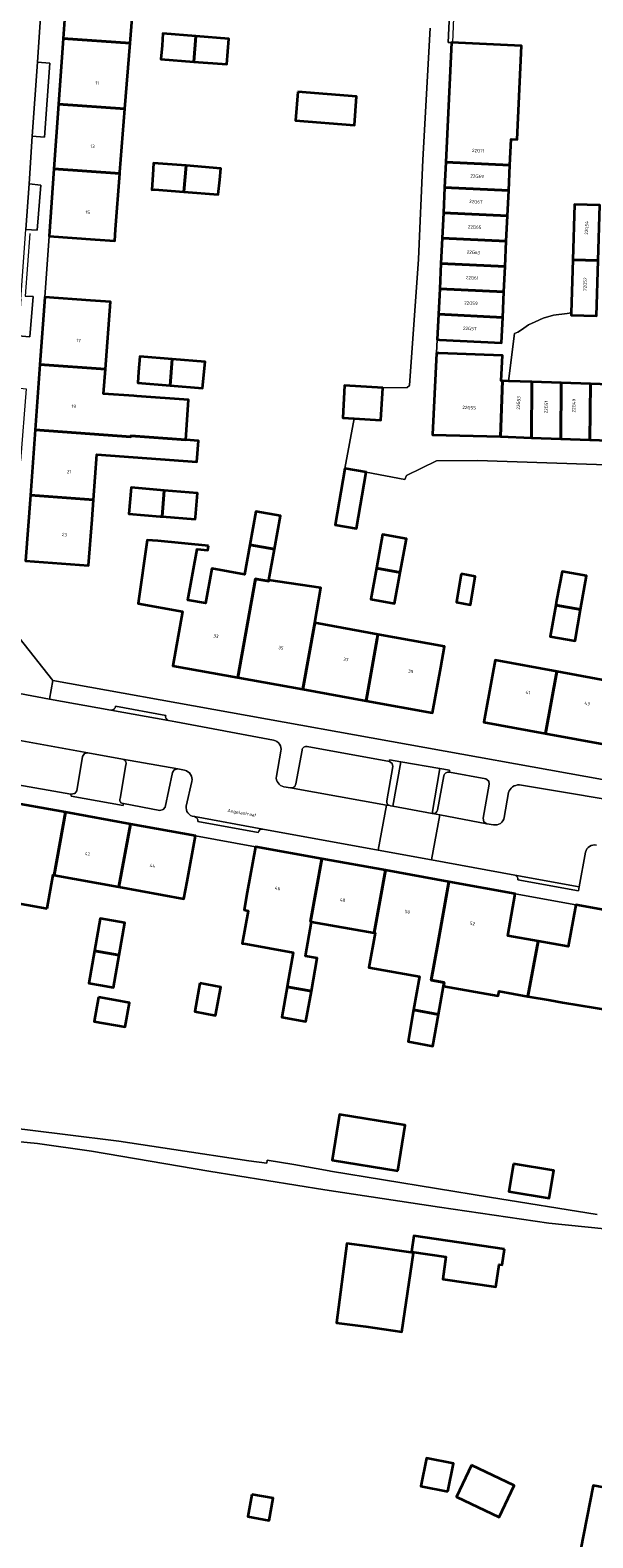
# Model space of a CAD drawing. Header units: metres. Extents: x 197700 to 204338, y 317132 to 325229.
# Tile 632 of 656: x 203170 to 203231, y 318373 to 318536. Entities that reach past the tile are written whole.
import ezdxf
from ezdxf.enums import TextEntityAlignment as Align

# ---------------------------------------------------------------- set-up
doc = ezdxf.new("R2010")
doc.units = ezdxf.units.M
for name, color, linetype, lineweight in [('B-WE-GR-BEPLANTING_CULTUUR_BODEMBEDEKKER-GV', 90, 'Continuous', 18), ('B-WE-GR-BEPLANTING_CULTUUR_HEESTERS-GV', 90, 'Continuous', 18), ('B-WE-IE-TERREINAFSCHEIDING_KUNSTMATIG_HEKWERK-G', 20, 'IE-TERREINAFSCHEIDING-KUNSTMATIG', 18), ('B-WE-OG-BEBOUWING-GV', 7, 'Continuous', 35), ('B-WE-OG-BEBOUWING-T18', 10, 'Continuous', 18), ('B-WE-OG-TERREIN_ERF-GV', 7, 'Continuous', 18), ('B-WE-OG-TOPOGRAFIE-T18', 10, 'Continuous', 18), ('B-WE-VH-VERHARDING_BETONSTRAATSTEEN-GV', 252, 'Continuous', 18), ('B-WE-VH-VERHARDING_GESLOTEN-GV', 252, 'Continuous', 18), ('B-WE-VH-VERHARDING_OPEN-GV', 252, 'Continuous', 18), ('B-WE-VH-VERHARDING_STRAATBAKSTEEN-GV', 252, 'Continuous', 18), ('B-WE-VH-VERHARDING_TEGEL-GV', 252, 'Continuous', 18)]:
    doc.layers.add(name, color=color, linetype=linetype, lineweight=lineweight)
doc.styles.add('NLCS-ISO-M200-T18', font='NLCS-ISO.ttf', dxfattribs={"height": 0.36})
doc.linetypes.add('IE-TERREINAFSCHEIDING-KUNSTMATIG', pattern='A,4,[82,NLCS.SHX,S=0.75,R=90,X=0,Y=0],4,-2', length=10)

msp = doc.modelspace()

# ---------------------------------------------------------------- linework, layer by layer
at = {"layer": 'B-WE-GR-BEPLANTING_CULTUUR_BODEMBEDEKKER-GV'}
for points in [[(203180.373, 318457.391), (203176.618, 318458.061), (203176.286, 318457.999), (203176.052, 318457.671), (203175.434, 318453.977), (203175.208, 318453.673), (203174.789, 318453.594), (203174.817, 318453.393), (203180.464, 318452.371), (203180.5, 318452.576)], [(203180.133, 318453.15), (203180.765, 318456.784)]]:
    msp.add_lwpolyline(points, dxfattribs=at)
for points in [[(203180.765, 318456.784, 0.427655), (203180.373, 318457.391)], [(203180.5, 318452.576, -0.5697409), (203180.133, 318453.15)]]:
    msp.add_lwpolyline(points, format="xyb", dxfattribs=at)
at = {"layer": 'B-WE-GR-BEPLANTING_CULTUUR_HEESTERS-GV'}
for points in [[(203170.616, 318524.842), (203171.926, 318524.75), (203172.509, 318532.752), (203171.172, 318532.838)], [(203170.256, 318519.675), (203169.913, 318514.739), (203171.134, 318514.648), (203171.535, 318519.531)], [(203213.937, 318451.51), (203213.95, 318451.507), (203213.95, 318451.508), (203214.774, 318456.369), (203210.539, 318457.114), (203209.685, 318452.299)]]:
    msp.add_lwpolyline(points, close=True, dxfattribs=at)
msp.add_lwpolyline([(203169.357, 318507.185), (203169.064, 318503.215), (203170.331, 318503.124), (203170.703, 318507.486), (203169.857, 318507.518)], dxfattribs=at)
at = {"layer": 'B-WE-IE-TERREINAFSCHEIDING_KUNSTMATIG_HEKWERK-G'}
msp.add_lwpolyline([(203216.649, 318547.435), (203216.158, 318534.988)], dxfattribs=at)
at = {"layer": 'B-WE-OG-BEBOUWING-GV'}
for points in [[(203173.965, 318535.421), (203181.211, 318534.9), (203181.677, 318540.789), (203181.774, 318542.01), (203179.472, 318542.175), (203174.475, 318542.534)], [(203188.13, 318532.902), (203188.346, 318535.677), (203184.774, 318535.956), (203184.672, 318534.651), (203184.557, 318533.181)], [(203181.211, 318534.9), (203173.965, 318535.421), (203173.455, 318528.308), (203180.648, 318527.792)], [(203188.346, 318535.677), (203188.13, 318532.902), (203191.702, 318532.623), (203191.919, 318535.398)], [(203222.373, 318521.708), (203222.507, 318524.507), (203223.153, 318524.476), (203223.64, 318534.629), (203216.04, 318534.993), (203215.419, 318522.041)], [(203199.385, 318529.641), (203199.142, 318526.544), (203205.512, 318526.045), (203205.755, 318529.143)], [(203180.105, 318520.934), (203180.648, 318527.792), (203173.455, 318528.308), (203172.954, 318521.316), (203180.095, 318520.804)], [(203172.954, 318521.316), (203172.431, 318514.025), (203177.418, 318513.667), (203179.539, 318513.515), (203179.638, 318514.73), (203180.095, 318520.804)], [(203183.658, 318520.652), (203183.548, 318519.044), (203183.843, 318519.075), (203187.051, 318518.82), (203187.284, 318521.658), (203183.76, 318521.937)], [(203187.284, 318521.658), (203187.051, 318518.82), (203190.761, 318518.526), (203190.952, 318520.126), (203191.05, 318521.359)], [(203222.373, 318521.708), (203215.419, 318522.041), (203215.287, 318519.295), (203222.241, 318518.961)], [(203222.241, 318518.961), (203215.287, 318519.295), (203215.156, 318516.548), (203222.11, 318516.214)], [(203222.11, 318516.214), (203215.156, 318516.548), (203215.024, 318513.801), (203221.978, 318513.467)], [(203229.188, 318511.457), (203231.935, 318511.373), (203232.118, 318517.369), (203229.371, 318517.453)], [(203221.978, 318513.467), (203215.024, 318513.801), (203214.892, 318511.054), (203221.846, 318510.721)], [(203231.935, 318511.373), (203229.188, 318511.457), (203229.012, 318505.7), (203229.005, 318505.461), (203231.752, 318505.377)], [(203214.892, 318511.054), (203214.76, 318508.307), (203221.714, 318507.974), (203221.846, 318510.721)], [(203221.714, 318507.974), (203214.76, 318508.307), (203214.629, 318505.56), (203221.583, 318505.227)], [(203176.936, 318507.046), (203171.956, 318507.408), (203171.429, 318500.128), (203178.541, 318499.619), (203179.084, 318506.891)], [(203221.583, 318505.227), (203214.629, 318505.56), (203214.497, 318502.814), (203214.746, 318502.802), (203221.451, 318502.48)], [(203171.429, 318500.128), (203170.916, 318493.045), (203181.278, 318492.293), (203181.287, 318492.411), (203187.241, 318491.973), (203187.556, 318496.29), (203181.932, 318496.699), (203181.605, 318496.723), (203178.343, 318496.963), (203178.541, 318499.619)], [(203185.57, 318497.857), (203185.779, 318500.689), (203182.27, 318500.976), (203182.135, 318499.325), (203182.038, 318498.146)], [(203185.779, 318500.689), (203185.57, 318497.857), (203189.053, 318497.571), (203189.359, 318500.395)], [(203214.679, 318501.344), (203214.407, 318501.354), (203213.975, 318492.543), (203213.973, 318492.495), (203221.338, 318492.313), (203221.554, 318498.357), (203221.437, 318498.356), (203221.567, 318501.091)], [(203224.706, 318492.192), (203224.757, 318498.242), (203222.221, 318498.333), (203221.554, 318498.357), (203221.338, 318492.313)], [(203224.757, 318498.242), (203224.706, 318492.192), (203227.875, 318492.079), (203227.926, 318498.129)], [(203208.596, 318497.612), (203204.449, 318497.851), (203204.246, 318494.333), (203205.48, 318494.262), (203208.393, 318494.094)], [(203231.044, 318491.966), (203231.096, 318498.015), (203227.926, 318498.129), (203227.875, 318492.079)], [(203234.213, 318491.852), (203234.265, 318497.902), (203231.096, 318498.015), (203231.044, 318491.966)], [(203170.916, 318493.045), (203170.402, 318485.962), (203177.251, 318485.465), (203177.622, 318490.367), (203188.454, 318489.57), (203188.623, 318491.871), (203187.241, 318491.973), (203181.287, 318492.411), (203181.278, 318492.293)], [(203204.471, 318488.864), (203203.415, 318482.77), (203205.742, 318482.367), (203206.798, 318488.461)], [(203184.914, 318486.482), (203181.329, 318486.787), (203181.089, 318483.966), (203184.459, 318483.679), (203184.674, 318483.661)], [(203170.402, 318485.962), (203169.888, 318478.879), (203176.714, 318478.363), (203177.091, 318483.348), (203177.251, 318485.465)], [(203184.914, 318486.482), (203184.674, 318483.661), (203188.261, 318483.361), (203188.281, 318483.6), (203188.5, 318486.176)], [(203196.848, 318480.113), (203197.501, 318483.73), (203194.832, 318484.212), (203194.182, 318480.612)], [(203189.692, 318480.496), (203184.232, 318481.017), (203183.066, 318481.116), (203182.074, 318474.24), (203186.903, 318473.368), (203185.846, 318467.498), (203192.88, 318466.225), (203194.813, 318476.912), (203194.947, 318476.887), (203196.23, 318476.679), (203196.247, 318476.783), (203196.848, 318480.113), (203194.182, 318480.612), (203193.599, 318477.381), (203190.055, 318478.021), (203189.379, 318474.275), (203187.481, 318474.618), (203188.477, 318480.133), (203189.625, 318480.035)], [(203210.48, 318477.604), (203211.149, 318481.235), (203208.576, 318481.708), (203207.908, 318478.085)], [(203207.908, 318478.085), (203207.289, 318474.723), (203209.862, 318474.249), (203210.48, 318477.604)], [(203217.097, 318477.447), (203216.566, 318474.379), (203218.084, 318474.115), (203218.616, 318477.184)], [(203227.426, 318474.581), (203227.339, 318474.08), (203230.015, 318473.589), (203230.654, 318477.257), (203228.03, 318477.714)], [(203192.88, 318466.225), (203199.915, 318464.952), (203201.217, 318472.142), (203201.887, 318475.935), (203196.247, 318476.783), (203196.23, 318476.679), (203194.947, 318476.887), (203194.813, 318476.912)], [(203227.339, 318474.08), (203226.746, 318470.678), (203229.426, 318470.211), (203230.015, 318473.589)], [(203208.061, 318470.905), (203201.217, 318472.142), (203199.915, 318464.952), (203206.787, 318463.708), (203207.998, 318470.457)], [(203237.694, 318469.38), (203237.935, 318469.336), (203238.365, 318471.663), (203235.051, 318472.276), (203233.835, 318465.701), (203227.467, 318466.874), (203226.239, 318460.186), (203232.948, 318458.955), (203233.489, 318461.906), (203236.249, 318461.404)], [(203208.061, 318470.905), (203207.998, 318470.457), (203206.787, 318463.708), (203213.987, 318462.405), (203214.878, 318467.325), (203215.29, 318469.598)], [(203220.456, 318466.33), (203219.554, 318461.412), (203226.239, 318460.186), (203227.467, 318466.874), (203220.782, 318468.106)], [(203172.215, 318441.22), (203172.883, 318444.864), (203172.965, 318444.849), (203174.203, 318451.636), (203167.318, 318452.889), (203166.081, 318446.106), (203165.439, 318442.535), (203166.84, 318442.277), (203167.805, 318442.029)], [(203180.007, 318443.564), (203181.242, 318450.355), (203174.203, 318451.636), (203172.965, 318444.849)], [(203187.387, 318444.154), (203188.282, 318449.074), (203181.242, 318450.355), (203180.007, 318443.564), (203187.046, 318442.28)], [(203193.905, 318442.985), (203193.561, 318441.078), (203193.994, 318440.987), (203193.366, 318437.446), (203193.734, 318437.381), (203198.888, 318436.467), (203198.272, 318432.994), (203198.227, 318432.739), (203200.851, 318432.268), (203201.486, 318435.848), (203200.224, 318436.072), (203200.883, 318439.789), (203200.762, 318439.81), (203201.987, 318446.606), (203194.793, 318447.905)], [(203207.649, 318438.589), (203208.87, 318445.364), (203201.987, 318446.606), (203200.762, 318439.81), (203200.883, 318439.789)], [(203215.758, 318444.12), (203208.87, 318445.364), (203207.649, 318438.589), (203207.758, 318438.57), (203207.096, 318434.837), (203212.579, 318433.864), (203211.936, 318430.236), (203214.616, 318429.753), (203215.16, 318432.818), (203215.229, 318433.208), (203213.839, 318433.457), (203214.547, 318437.394)], [(203225.411, 318437.684), (203222.129, 318438.263), (203222.952, 318442.821), (203215.758, 318444.12), (203214.547, 318437.394), (203213.839, 318433.457), (203215.229, 318433.208), (203215.16, 318432.818), (203221.098, 318431.765), (203221.186, 318432.261), (203224.309, 318431.707)], [(203236.69, 318440.334), (203229.497, 318441.633), (203228.679, 318437.108), (203225.411, 318437.684), (203224.309, 318431.707), (203226.713, 318431.281), (203228.048, 318431.044), (203233.37, 318430.17), (203234.836, 318429.927), (203235.469, 318433.558)], [(203177.338, 318436.64), (203180.032, 318436.166), (203180.646, 318439.656), (203177.952, 318440.13)], [(203178.01, 318432.924), (203179.418, 318432.676), (203180.032, 318436.166), (203177.338, 318436.64), (203176.724, 318433.15)], [(203188.778, 318433.124), (203188.215, 318430.062), (203190.48, 318429.645), (203191.043, 318432.708)], [(203177.779, 318431.616), (203177.314, 318428.996), (203180.665, 318428.402), (203181.13, 318431.023), (203179.604, 318431.293)], [(203200.851, 318432.268), (203198.227, 318432.739), (203197.642, 318429.443), (203200.267, 318428.977)], [(203211.936, 318430.236), (203211.328, 318426.809), (203212.515, 318426.598), (203214.01, 318426.333), (203214.616, 318429.753)], [(203210.208, 318412.818), (203211.02, 318417.752), (203211.018, 318417.752), (203203.918, 318418.921), (203203.916, 318418.921), (203203.104, 318413.987)], [(203222.754, 318413.585), (203222.258, 318410.58), (203226.629, 318409.858), (203227.125, 318412.863)], [(203221.764, 318404.345), (203211.957, 318405.766), (203211.708, 318404.046), (203215.435, 318403.506), (203215.087, 318401.105), (203220.849, 318400.27), (203221.196, 318402.671), (203221.515, 318402.625)], [(203206.911, 318404.67), (203204.696, 318404.962), (203203.56, 318396.375), (203206.741, 318395.975), (203210.673, 318395.4), (203211.921, 318403.937)], [(203215.631, 318378.097), (203216.243, 318381.136), (203213.339, 318381.721), (203212.727, 318378.681)], [(203218.189, 318380.953), (203216.57, 318377.513), (203221.215, 318375.328), (203222.834, 318378.767)], [(203194.398, 318377.791), (203193.962, 318375.378), (203196.288, 318374.958), (203196.724, 318377.37)], [(203263.658, 318360.766), (203263.825, 318360.947), (203265.733, 318362.978), (203270.323, 318367.805), (203264.635, 318373.309), (203257.119, 318374.252), (203251.402, 318374.992), (203248.804, 318375.487), (203231.391, 318378.744), (203230.03, 318371.741), (203244.561, 318368.917), (203255.856, 318366.722), (203256.661, 318370.862), (203259.072, 318370.53), (203259.877, 318368.597), (203260.576, 318368.055), (203258.843, 318365.82), (203258.334, 318366.291), (203257.806, 318366.383)]]:
    msp.add_lwpolyline(points, close=True, dxfattribs=at)
at = {"layer": 'B-WE-OG-TERREIN_ERF-GV'}
for points in [[(203216.244, 318547.393), (203215.667, 318534.993), (203216.04, 318534.993), (203223.64, 318534.629), (203223.153, 318524.476), (203222.507, 318524.507), (203222.373, 318521.708), (203222.241, 318518.961), (203222.11, 318516.214), (203221.978, 318513.467), (203221.846, 318510.721), (203221.714, 318507.974), (203221.583, 318505.227), (203221.451, 318502.48), (203214.746, 318502.802), (203214.497, 318502.814), (203214.407, 318501.354), (203214.679, 318501.344), (203221.567, 318501.091), (203221.437, 318498.356), (203221.554, 318498.357), (203222.221, 318498.333), (203222.88, 318503.464), (203223.218, 318503.636), (203223.605, 318503.861), (203224.375, 318504.409), (203225.105, 318504.744), (203225.982, 318505.125), (203227.108, 318505.459), (203228.589, 318505.639), (203229.012, 318505.7), (203229.188, 318511.457), (203229.371, 318517.453), (203232.118, 318517.369)], [(203181.677, 318540.789), (203181.211, 318534.9), (203180.648, 318527.792), (203180.105, 318520.934), (203180.095, 318520.804), (203179.638, 318514.73), (203179.539, 318513.515), (203177.418, 318513.667), (203172.431, 318514.025), (203171.956, 318507.408), (203176.936, 318507.046), (203179.084, 318506.891), (203178.541, 318499.619), (203178.343, 318496.963), (203181.605, 318496.723), (203181.932, 318496.699), (203187.556, 318496.29), (203187.241, 318491.973), (203188.623, 318491.871), (203188.454, 318489.57), (203177.622, 318490.367), (203177.251, 318485.465), (203177.091, 318483.348), (203176.714, 318478.363), (203169.888, 318478.879)], [(203234.973, 318489.181), (203218.863, 318489.727), (203214.427, 318489.695), (203211.158, 318488.095), (203210.989, 318487.683), (203206.798, 318488.461), (203205.742, 318482.367), (203203.415, 318482.77), (203204.471, 318488.864), (203205.48, 318494.262), (203204.246, 318494.333), (203204.449, 318497.851), (203208.596, 318497.612), (203211.223, 318497.614), (203211.503, 318497.858), (203212.451, 318511.516), (203212.926, 318522.288), (203213.733, 318536.53)], [(203169.197, 318470.538), (203172.85, 318465.901), (203269.103, 318448.569)], [(203232.948, 318458.955), (203226.239, 318460.186), (203219.554, 318461.412), (203220.456, 318466.33), (203220.782, 318468.106), (203227.467, 318466.874), (203233.835, 318465.701)], [(203233.37, 318430.17), (203228.048, 318431.044), (203226.713, 318431.281), (203224.309, 318431.707), (203221.186, 318432.261), (203221.098, 318431.765), (203215.16, 318432.818), (203214.616, 318429.753), (203214.01, 318426.333), (203212.515, 318426.598), (203211.328, 318426.809), (203211.936, 318430.236), (203212.579, 318433.864), (203207.096, 318434.837), (203207.758, 318438.57), (203207.649, 318438.589), (203200.883, 318439.789), (203200.224, 318436.072), (203201.486, 318435.848), (203200.851, 318432.268), (203200.267, 318428.977), (203197.642, 318429.443), (203198.227, 318432.739), (203198.272, 318432.994), (203198.888, 318436.467), (203193.734, 318437.381), (203193.366, 318437.446), (203193.994, 318440.987), (203193.561, 318441.078), (203193.905, 318442.985), (203194.793, 318447.905), (203188.282, 318449.074), (203187.387, 318444.154), (203187.046, 318442.28), (203180.007, 318443.564), (203172.965, 318444.849), (203172.883, 318444.864), (203172.215, 318441.22), (203167.805, 318442.029)], [(203168.02, 318417.52), (203174.166, 318416.746), (203179.974, 318416.021), (203185.954, 318415.131), (203194.062, 318413.908), (203196.012, 318413.665), (203196.061, 318413.965), (203198.942, 318413.509), (203202.773, 318412.817), (203202.91, 318412.794), (203220.159, 318409.955), (203231.813, 318408.09)], [(203232.599, 318406.55), (203226.567, 318407.145), (203214.751, 318408.888), (203202.327, 318410.754), (203189.742, 318412.798), (203177.016, 318414.962), (203171.176, 318415.767), (203167.054, 318416.16)], [(203230.03, 318371.741), (203231.391, 318378.744)]]:
    msp.add_lwpolyline(points, dxfattribs=at)
for points in [[(203188.346, 318535.677), (203191.919, 318535.398), (203191.702, 318532.623), (203188.13, 318532.902), (203184.557, 318533.181), (203184.672, 318534.651), (203184.774, 318535.956)], [(203199.385, 318529.641), (203205.755, 318529.143), (203205.512, 318526.045), (203199.142, 318526.544)], [(203187.051, 318518.82), (203183.843, 318519.075), (203183.548, 318519.044), (203183.658, 318520.652), (203183.76, 318521.937), (203187.284, 318521.658), (203191.05, 318521.359), (203190.952, 318520.126), (203190.761, 318518.526)], [(203189.359, 318500.395), (203189.053, 318497.571), (203185.57, 318497.857), (203182.038, 318498.146), (203182.135, 318499.325), (203182.27, 318500.976), (203185.779, 318500.689)], [(203184.459, 318483.679), (203181.089, 318483.966), (203181.329, 318486.787), (203184.914, 318486.482), (203188.5, 318486.176), (203188.281, 318483.6), (203188.261, 318483.361), (203184.674, 318483.661)], [(203194.182, 318480.612), (203194.832, 318484.212), (203197.501, 318483.73), (203196.848, 318480.113), (203196.247, 318476.783), (203201.887, 318475.935), (203201.217, 318472.142), (203208.061, 318470.905), (203215.29, 318469.598), (203214.878, 318467.325), (203213.987, 318462.405), (203206.787, 318463.708), (203199.915, 318464.952), (203192.88, 318466.225), (203185.846, 318467.498), (203186.903, 318473.368), (203182.074, 318474.24), (203183.066, 318481.116), (203184.232, 318481.017), (203189.692, 318480.496), (203189.625, 318480.035), (203188.477, 318480.133), (203187.481, 318474.618), (203189.379, 318474.275), (203190.055, 318478.021), (203193.599, 318477.381)], [(203207.908, 318478.085), (203208.576, 318481.708), (203211.149, 318481.235), (203210.48, 318477.604), (203209.862, 318474.249), (203207.289, 318474.723)], [(203217.097, 318477.447), (203218.616, 318477.184), (203218.084, 318474.115), (203216.566, 318474.379)], [(203227.339, 318474.08), (203227.426, 318474.581), (203228.03, 318477.714), (203230.654, 318477.257), (203230.015, 318473.589), (203229.426, 318470.211), (203226.746, 318470.678)], [(203179.418, 318432.676), (203178.01, 318432.924), (203176.724, 318433.15), (203177.338, 318436.64), (203177.952, 318440.13), (203180.646, 318439.656), (203180.032, 318436.166)], [(203188.778, 318433.124), (203191.043, 318432.708), (203190.48, 318429.645), (203188.215, 318430.062)], [(203179.604, 318431.293), (203181.13, 318431.023), (203180.665, 318428.402), (203177.314, 318428.996), (203177.779, 318431.616)], [(203211.018, 318417.752), (203211.02, 318417.752), (203210.208, 318412.818), (203203.104, 318413.987), (203203.916, 318418.921), (203203.918, 318418.921)], [(203222.754, 318413.585), (203227.125, 318412.863), (203226.629, 318409.858), (203222.258, 318410.58)], [(203221.764, 318404.345), (203221.515, 318402.625), (203221.196, 318402.671), (203220.849, 318400.27), (203215.087, 318401.105), (203215.435, 318403.506), (203211.708, 318404.046), (203211.957, 318405.766)], [(203206.741, 318395.975), (203203.56, 318396.375), (203204.696, 318404.962), (203206.911, 318404.67), (203211.921, 318403.937), (203210.673, 318395.4)], [(203215.631, 318378.097), (203212.727, 318378.681), (203213.339, 318381.721), (203216.243, 318381.136)], [(203218.189, 318380.953), (203222.834, 318378.767), (203221.215, 318375.328), (203216.57, 318377.513)], [(203194.398, 318377.791), (203196.724, 318377.37), (203196.288, 318374.958), (203193.962, 318375.378)]]:
    msp.add_lwpolyline(points, close=True, dxfattribs=at)
at = {"layer": 'B-WE-VH-VERHARDING_BETONSTRAATSTEEN-GV'}
for points in [[(203179.634, 318463.146, -0.4191865), (203179.113, 318462.699)], [(203185.37, 318461.566, -0.375553), (203185.073, 318462.126)], [(203180.373, 318457.391, -0.427655), (203180.765, 318456.784)], [(203200.396, 318458.77, 0.4334899), (203199.845, 318458.366)], [(203215.821, 318455.974, 0.4463426), (203215.209, 318455.591)], [(203199.163, 318454.71, -0.4259588), (203198.594, 318454.28)], [(203180.133, 318453.15, 0.5697409), (203180.5, 318452.576)], [(203209.341, 318452.362, -0.4027509), (203209.035, 318452.893)], [(203188.205, 318451.167, -0.3485694), (203188.567, 318450.643)], [(203214.538, 318451.88, -0.3941228), (203213.991, 318451.499)], [(203195.073, 318449.458, -0.3235275), (203195.592, 318449.821)], [(203222.906, 318444.848, -0.3861783), (203223.225, 318444.333)]]:
    msp.add_lwpolyline(points, format="xyb", dxfattribs=at)
for points in [[(203179.113, 318462.699), (203185.37, 318461.566)], [(203185.073, 318462.126), (203179.634, 318463.146)], [(203168.7, 318459.018), (203168.032, 318455.31), (203168.147, 318454.923), (203168.424, 318454.718), (203174.789, 318453.594)], [(203174.789, 318453.594), (203175.208, 318453.673), (203175.434, 318453.977), (203176.052, 318457.671), (203176.286, 318457.999), (203176.618, 318458.061), (203168.296, 318459.603)], [(203180.5, 318452.576), (203184.436, 318451.843), (203184.811, 318451.946), (203185.002, 318452.178), (203185.787, 318455.933), (203185.995, 318456.235), (203186.392, 318456.342), (203180.373, 318457.391)], [(203199.845, 318458.366), (203199.163, 318454.71)], [(203209.035, 318452.893), (203209.669, 318456.583), (203209.624, 318456.912), (203209.317, 318457.145), (203200.396, 318458.77)], [(203180.765, 318456.784), (203180.133, 318453.15)], [(203213.991, 318451.499), (203214.784, 318451.35), (203219.85, 318450.388), (203219.557, 318450.622), (203219.474, 318451.005), (203220.134, 318454.678), (203220.072, 318455.014), (203219.741, 318455.252), (203215.821, 318455.974)], [(203198.594, 318454.28), (203208.977, 318452.427), (203209.341, 318452.362)], [(203215.209, 318455.591), (203214.538, 318451.88)], [(203195.592, 318449.821), (203188.205, 318451.167)], [(203188.567, 318450.643), (203195.073, 318449.458)], [(203229.88, 318443.578), (203222.906, 318444.848)], [(203223.225, 318444.333), (203229.799, 318443.135), (203229.88, 318443.578)]]:
    msp.add_lwpolyline(points, dxfattribs=at)
msp.add_lwpolyline([(203209.43, 318452.346), (203209.341, 318452.362), (203208.977, 318452.427), (203208.105, 318447.543), (203213.862, 318446.495), (203214.784, 318451.35), (203213.991, 318451.499), (203213.95, 318451.507), (203213.937, 318451.51), (203209.685, 318452.299)], close=True, dxfattribs=at)
at = {"layer": 'B-WE-VH-VERHARDING_GESLOTEN-GV'}
for points in [[(203234.213, 318491.852), (203231.044, 318491.966), (203227.875, 318492.079), (203224.706, 318492.192), (203221.338, 318492.313), (203213.973, 318492.495), (203213.975, 318492.543), (203214.407, 318501.354), (203214.497, 318502.814), (203214.629, 318505.56), (203214.76, 318508.307), (203214.892, 318511.054), (203215.024, 318513.801), (203215.156, 318516.548), (203215.287, 318519.295), (203215.419, 318522.041), (203216.04, 318534.993), (203215.667, 318534.993), (203216.244, 318547.393)], [(203213.733, 318536.53), (203212.926, 318522.288), (203212.451, 318511.516), (203211.503, 318497.858), (203211.223, 318497.614), (203208.596, 318497.612), (203208.393, 318494.094), (203205.48, 318494.262), (203204.471, 318488.864), (203206.798, 318488.461), (203210.989, 318487.683), (203211.158, 318488.095), (203214.427, 318489.695), (203218.863, 318489.727), (203234.973, 318489.181)], [(203231.752, 318505.377), (203229.005, 318505.461), (203229.012, 318505.7), (203228.589, 318505.639), (203227.108, 318505.459), (203225.982, 318505.125), (203225.105, 318504.744), (203224.375, 318504.409), (203223.605, 318503.861), (203223.218, 318503.636), (203222.88, 318503.464), (203222.221, 318498.333), (203224.757, 318498.242), (203227.926, 318498.129), (203231.096, 318498.015), (203234.265, 318497.902)], [(203231.813, 318408.09), (203220.159, 318409.955), (203202.91, 318412.794), (203202.773, 318412.817), (203198.942, 318413.509), (203196.061, 318413.965), (203196.012, 318413.665), (203194.062, 318413.908), (203185.954, 318415.131), (203179.974, 318416.021), (203174.166, 318416.746), (203168.02, 318417.52)], [(203167.054, 318416.16), (203171.176, 318415.767), (203177.016, 318414.962), (203189.742, 318412.798), (203202.327, 318410.754), (203214.751, 318408.888), (203226.567, 318407.145), (203232.599, 318406.55)]]:
    msp.add_lwpolyline(points, dxfattribs=at)
at = {"layer": 'B-WE-VH-VERHARDING_OPEN-GV'}
for points in [[(203196.763, 318459.438), (203186.183, 318461.419), (203185.37, 318461.566), (203179.113, 318462.699), (203172.49, 318463.898), (203169.222, 318464.49), (203168.295, 318459.603), (203168.296, 318459.603), (203176.618, 318458.061)], [(203176.618, 318458.061), (203180.373, 318457.391), (203186.392, 318456.342), (203187.116, 318456.184)], [(203197.062, 318455.543), (203197.551, 318458.263)], [(203209.341, 318452.362), (203209.43, 318452.346), (203209.685, 318452.299), (203210.539, 318457.114), (203209.33, 318457.327), (203209.317, 318457.145), (203209.624, 318456.912), (203209.669, 318456.583), (203209.035, 318452.893)], [(203215.821, 318455.974), (203215.812, 318456.186), (203214.774, 318456.369), (203213.95, 318451.508), (203213.95, 318451.507), (203213.991, 318451.499)], [(203187.895, 318454.977), (203187.291, 318452.31)], [(203188.142, 318451.178), (203188.205, 318451.167), (203195.592, 318449.821), (203208.105, 318447.543), (203208.977, 318452.427), (203198.594, 318454.28), (203197.875, 318454.408)], [(203214.538, 318451.88), (203215.209, 318455.591)]]:
    msp.add_lwpolyline(points, dxfattribs=at)
for points in [[(203197.551, 318458.263, 0.4179618), (203196.763, 318459.438)], [(203187.116, 318456.184, -0.4172885), (203187.895, 318454.977)], [(203215.209, 318455.591, -0.4463426), (203215.821, 318455.974)], [(203197.875, 318454.408, -0.3973355), (203197.062, 318455.543)], [(203209.035, 318452.893, 0.4027509), (203209.341, 318452.362)], [(203187.291, 318452.31, 0.4205624), (203188.142, 318451.178)], [(203213.991, 318451.499, 0.3941228), (203214.538, 318451.88)]]:
    msp.add_lwpolyline(points, format="xyb", dxfattribs=at)
msp.add_lwpolyline([(203222.129, 318438.263), (203225.411, 318437.684), (203228.679, 318437.108), (203229.497, 318441.633), (203222.952, 318442.821)], close=True, dxfattribs=at)
at = {"layer": 'B-WE-VH-VERHARDING_STRAATBAKSTEEN-GV'}
for points in [[(203165.766, 318476.346), (203167.076, 318476.21), (203167.33, 318479.66), (203167.647, 318483.971), (203168.073, 318489.754), (203168.654, 318497.639), (203169.064, 318503.215), (203169.357, 318507.185), (203169.913, 318514.739), (203170.256, 318519.675), (203170.616, 318524.842), (203171.172, 318532.838), (203171.549, 318538.261), (203171.817, 318542.124), (203171.832, 318542.325), (203172.393, 318549.825), (203172.424, 318550.245)], [(203169.888, 318478.879), (203170.402, 318485.962), (203170.916, 318493.045), (203171.429, 318500.128), (203171.956, 318507.408), (203172.431, 318514.025), (203172.954, 318521.316), (203173.455, 318528.308), (203173.965, 318535.421), (203174.475, 318542.534)], [(203171.832, 318542.325), (203171.817, 318542.124), (203173.119, 318542.005), (203172.94, 318538.15), (203171.549, 318538.261), (203171.172, 318532.838), (203172.509, 318532.752), (203171.926, 318524.75), (203170.616, 318524.842), (203170.256, 318519.675), (203171.535, 318519.531), (203171.134, 318514.648), (203169.913, 318514.739)], [(203170.353, 318514.312), (203169.857, 318507.518), (203170.703, 318507.486), (203170.331, 318503.124), (203169.064, 318503.215), (203168.654, 318497.639), (203169.963, 318497.503), (203169.344, 318489.683), (203168.073, 318489.754), (203167.647, 318483.971), (203168.93, 318483.872), (203168.626, 318479.563), (203167.33, 318479.66)], [(203268.387, 318447.032), (203251.304, 318449.951), (203223.393, 318454.604)], [(203222.214, 318453.766), (203221.751, 318451.081)], [(203220.597, 318450.291), (203219.85, 318450.388), (203214.784, 318451.35), (203213.862, 318446.495), (203222.906, 318444.848), (203229.88, 318443.578), (203230.554, 318447.318)]]:
    msp.add_lwpolyline(points, dxfattribs=at)
for points in [[(203223.393, 318454.604, 0.3471138), (203222.214, 318453.766)], [(203221.751, 318451.081, -0.4220402), (203220.597, 318450.291)], [(203230.554, 318447.318, -0.407761), (203231.742, 318448.094)]]:
    msp.add_lwpolyline(points, format="xyb", dxfattribs=at)
at = {"layer": 'B-WE-VH-VERHARDING_TEGEL-GV'}
for points in [[(203168.715, 318464.58), (203169.222, 318464.49), (203172.49, 318463.898), (203172.85, 318465.901), (203169.197, 318470.538)], [(203326.725, 318425.214), (203324.221, 318427.596), (203322.306, 318429.294), (203321.366, 318430.141), (203305.92, 318444.116), (203303.957, 318445.323), (203279.066, 318447.948), (203271.384, 318448.895), (203269.248, 318449.159), (203269.155, 318449.17), (203269.103, 318448.569), (203172.85, 318465.901), (203172.49, 318463.898), (203179.113, 318462.699)], [(203179.634, 318463.146), (203185.073, 318462.126)], [(203185.37, 318461.566), (203186.183, 318461.419), (203196.763, 318459.438)], [(203168.296, 318459.603), (203168.295, 318459.603), (203167.706, 318459.676), (203167.046, 318456.029), (203166.505, 318453.037), (203167.318, 318452.889), (203174.203, 318451.636), (203181.242, 318450.355), (203188.282, 318449.074), (203194.793, 318447.905), (203201.987, 318446.606), (203208.87, 318445.364), (203215.758, 318444.12), (203222.952, 318442.821), (203229.497, 318441.633), (203236.69, 318440.334), (203243.579, 318439.09), (203250.457, 318437.848), (203257.651, 318436.549), (203264.219, 318435.33), (203271.399, 318434.014), (203278.294, 318432.75), (203285.2, 318431.484), (203292.39, 318430.166)], [(203187.116, 318456.184), (203186.392, 318456.342), (203185.995, 318456.235), (203185.787, 318455.933), (203185.002, 318452.178), (203184.811, 318451.946), (203184.436, 318451.843), (203180.5, 318452.576), (203180.464, 318452.371), (203174.817, 318453.393), (203174.789, 318453.594), (203168.424, 318454.718), (203168.147, 318454.923), (203168.032, 318455.31), (203168.7, 318459.018)], [(203197.551, 318458.263), (203197.062, 318455.543)], [(203199.163, 318454.71), (203199.845, 318458.366)], [(203200.396, 318458.77), (203209.317, 318457.145), (203209.33, 318457.327), (203210.539, 318457.114), (203214.774, 318456.369), (203215.812, 318456.186), (203215.821, 318455.974), (203219.741, 318455.252), (203220.072, 318455.014), (203220.134, 318454.678), (203219.474, 318451.005), (203219.557, 318450.622), (203219.85, 318450.388), (203220.597, 318450.291)], [(203187.291, 318452.31), (203187.895, 318454.977)], [(203197.875, 318454.408), (203198.594, 318454.28)], [(203223.393, 318454.604), (203251.304, 318449.951), (203268.387, 318447.032)], [(203221.751, 318451.081), (203222.214, 318453.766)], [(203188.205, 318451.167), (203188.142, 318451.178)], [(203195.073, 318449.458), (203188.567, 318450.643)], [(203222.906, 318444.848), (203213.862, 318446.495), (203208.105, 318447.543), (203195.592, 318449.821)], [(203230.554, 318447.318), (203229.88, 318443.578), (203229.799, 318443.135), (203223.225, 318444.333)]]:
    msp.add_lwpolyline(points, dxfattribs=at)
for points in [[(203179.113, 318462.699, 0.4191865), (203179.634, 318463.146)], [(203185.073, 318462.126, 0.375553), (203185.37, 318461.566)], [(203196.763, 318459.438, -0.4179618), (203197.551, 318458.263)], [(203199.845, 318458.366, -0.4334899), (203200.396, 318458.77)], [(203187.895, 318454.977, 0.4172885), (203187.116, 318456.184)], [(203197.062, 318455.543, 0.3973355), (203197.875, 318454.408)], [(203198.594, 318454.28, 0.4259588), (203199.163, 318454.71)], [(203222.214, 318453.766, -0.3471138), (203223.393, 318454.604)], [(203188.142, 318451.178, -0.4205624), (203187.291, 318452.31)], [(203188.567, 318450.643, 0.3485694), (203188.205, 318451.167)], [(203220.597, 318450.291, 0.4220402), (203221.751, 318451.081)], [(203195.592, 318449.821, 0.3235275), (203195.073, 318449.458)], [(203231.742, 318448.094, 0.407761), (203230.554, 318447.318)], [(203223.225, 318444.333, 0.3861783), (203222.906, 318444.848)]]:
    msp.add_lwpolyline(points, format="xyb", dxfattribs=at)

# ---------------------------------------------------------------- texts
at = {"layer": 'B-WE-OG-BEBOUWING-T18', "style": 'NLCS-ISO-M200-T18'}
for s, rotation, p in [('11', 355.9, (203177.629, 318530.596)), ('13', 355.9, (203177.139, 318523.749)), ('22G71', 357.3, (203218.944, 318523.275)), ('22G69', 357.2, (203218.811, 318520.502)), ('22G67', 357.3, (203218.679, 318517.754)), ('15', 355.9, (203176.626, 318516.607)), ('22G65', 357.2, (203218.548, 318515.008)), ('22G54', 88.2, (203230.668, 318514.913)), ('22G63', 357.2, (203218.416, 318512.262)), ('22G61', 357.2, (203218.284, 318509.515)), ('22G52', 88.2, (203230.502, 318508.822)), ('22G59', 357.3, (203218.152, 318506.767)), ('22G57', 357.2, (203218.021, 318504.021)), ('17', 355.9, (203175.627, 318502.714)), ('22G53', 88, (203223.292, 318495.965)), ('19', 355.9, (203175.111, 318495.595)), ('22G55', 358, (203217.948, 318495.46)), ('22G51', 87.9, (203226.289, 318495.522)), ('22G49', 88, (203229.287, 318495.671)), ('21', 355.9, (203174.598, 318488.512)), ('23', 355.9, (203174.104, 318481.709)), ('33', 349.8, (203190.516, 318470.718)), ('35', 349.8, (203197.552, 318469.445)), ('37', 349.8, (203204.587, 318468.171)), ('39', 349.8, (203211.622, 318466.898)), ('41', 349.7, (203224.315, 318464.606)), ('43', 349.6, (203230.736, 318463.428)), ('42', 349.7, (203176.592, 318447.136)), ('44', 349.7, (203183.631, 318445.855)), ('46', 349.8, (203197.193, 318443.407)), ('48', 349.8, (203204.226, 318442.137)), ('50', 349.8, (203211.266, 318440.867)), ('52', 349.8, (203218.305, 318439.595))]:
    msp.add_text(s, height=0.36, rotation=rotation, dxfattribs=at).set_placement(p, align=Align.MIDDLE)
at = {"layer": 'B-WE-OG-TOPOGRAFIE-T18', "style": 'NLCS-ISO-M200-T18'}
msp.add_text('Angelastraat', height=0.36, rotation=350.3, dxfattribs=at).set_placement((203193.32, 318451.539), align=Align.MIDDLE)

doc.saveas('drawing.dxf')
